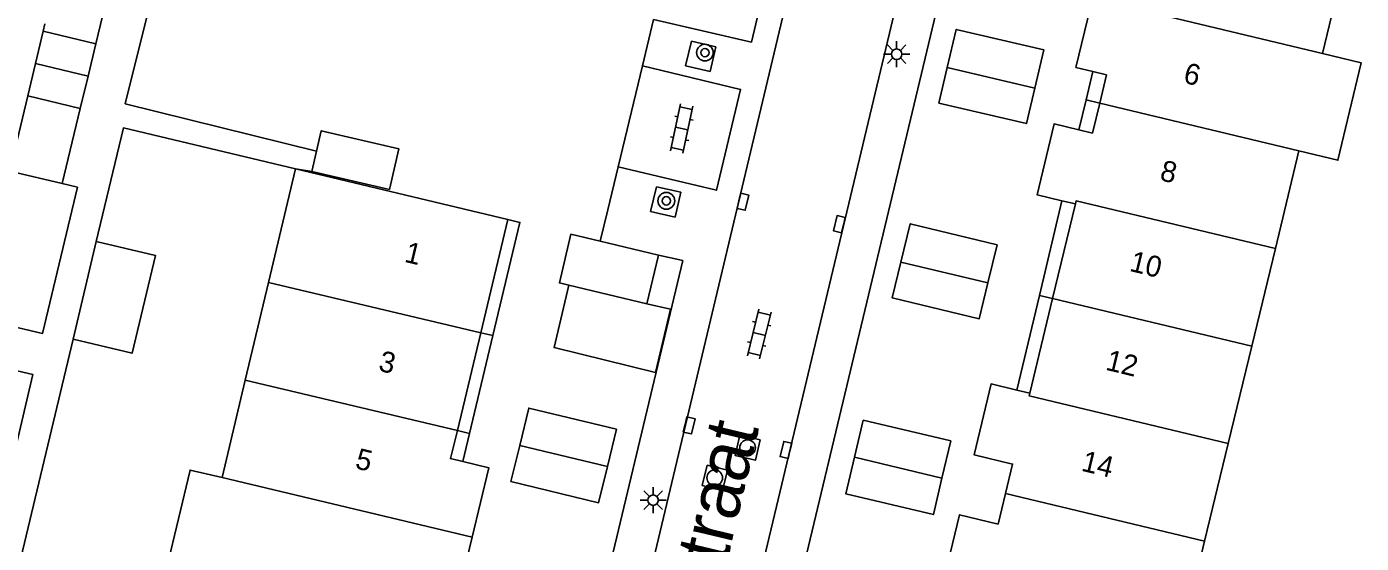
# Model space of a CAD drawing. Extents: x 124000 to 128010, y 398999 to 403000.
# Drawn here: x 127527.7 to 127591.6, y 399972.5 to 399997.2 of the extents above; entities that cross this region are included whole.
import ezdxf

# ---------------------------------------------------------------- set-up
doc = ezdxf.new("R2010")
doc.units = 0
for name, color, linetype in [('gg-afsc-erfafscheiding', 7, 'Continuous'), ('gg-afsc-muur', 7, 'Continuous'), ('gg-anno-huisnummerreeks BGT', 7, 'Continuous'), ('gg-anno-openbare ruimte label', 7, 'Continuous'), ('gg-bbg-bijgebouw', 7, 'Continuous'), ('gg-bbg-gedigitaliseerde bebouwing', 7, 'Continuous'), ('gg-bbg-gedigitaliseerde bijgebouw', 7, 'Continuous'), ('gg-bbg-hoofdgebouw', 7, 'Continuous'), ('gg-bbg-luifel en loopbrug', 7, 'Continuous'), ('gg-bbg-onder overbouw', 7, 'Continuous'), ('gg-bbg-pand overbouw', 7, 'Continuous'), ('gg-bbg-tussenscheiding', 7, 'Continuous'), ('gg-bbg-tussenscheiding niveau 01', 7, 'Continuous'), ('gg-knt-verharding', 7, 'Continuous'), ('gg-knt-verharding nz', 7, 'Continuous'), ('gt-grn-vlakafsluiter', 7, 'Continuous'), ('gt-symb-boom', 7, 'Continuous'), ('gt-symb-klinker verharding', 7, 'Continuous'), ('gt-symb-kolk', 7, 'Continuous'), ('gt-symb-lichtmast', 7, 'Continuous'), ('gt-symb-rioolschacht', 7, 'Continuous')]:
    doc.layers.add(name, color=color, linetype=linetype)

# ---------------------------------------------------------------- blocks, each defined once
blk = doc.blocks.new('gt0-LMAST')
at = {"layer": 'gt-symb-lichtmast'}
for p, q in [((-0.182, 0.173), (-0.447, 0.438)), ((-0.005, 0.246), (-0.005, 0.621)), ((0.172, 0.173), (0.437, 0.438)), ((-0.255, -0.004), (-0.63, -0.004)), ((-0.182, -0.181), (-0.447, -0.446)), ((-0.005, -0.254), (-0.005, -0.629)), ((0.437, -0.446), (0.172, -0.181)), ((0.245, -0.004), (0.62, -0.004))]:
    blk.add_line(p, q, dxfattribs=at)
blk.add_circle((-0.005, -0.004), 0.25, dxfattribs=at)
blk = doc.blocks.new('gt0-BOOM')
at = {"layer": 'gt-symb-boom'}
for radius in [0.4, 0.2]:
    blk.add_circle((0, 0), radius, dxfattribs=at)
blk = doc.blocks.new('gt0-KOLK')
at = {"layer": 'gt-symb-kolk'}
blk.add_lwpolyline([(0, 0), (0.375, 0), (0.375, 0.4), (-0.375, 0.4), (-0.375, 0), (0, 0)], dxfattribs=at)
blk = doc.blocks.new('gt0-KL1')
at = {"layer": 'gt-symb-klinker verharding'}
for p, q in [((-1.15, 0.3), (1.15, 0.3)), ((-1, -0.3), (-1, 0.3)), ((-0.5, 0.3), (-0.5, 0.45)), ((0, -0.3), (0, 0.3)), ((0.5, 0.3), (0.5, 0.45)), ((1, -0.3), (1, 0.3)), ((-1.15, -0.3), (1.15, -0.3)), ((-0.5, -0.45), (-0.5, -0.3)), ((0.5, -0.45), (0.5, -0.3))]:
    blk.add_line(p, q, dxfattribs=at)
blk = doc.blocks.new('gt0-RS')
at = {"layer": 'gt-symb-rioolschacht'}
blk.add_lwpolyline([(-0.5, -0.5), (0.5, -0.5), (0.5, 0.5), (-0.5, 0.5)], close=True, dxfattribs=at)
blk.add_circle((0, 0), 0.375, dxfattribs=at)

msp = doc.modelspace()

# ---------------------------------------------------------------- linework, layer by layer
at = {"layer": 'gg-afsc-erfafscheiding'}
msp.add_line((127522.663, 399951.717), (127529.947, 399982.26), dxfattribs=at)
for points in [[(127541.603, 399991.259), (127532.448, 399993.529), (127534.053, 400000)], [(127531.063, 399986.938), (127532.36, 399992.375), (127540.603, 399990.409)]]:
    msp.add_lwpolyline(points, dxfattribs=at)
at = {"layer": 'gg-afsc-muur'}
for p, q in [((127557.732, 399997.569), (127557.198, 399995.346)), ((127557.198, 399995.346), (127556.037, 399990.516)), ((127556.037, 399990.516), (127555.54, 399988.449))]:
    msp.add_line(p, q, dxfattribs=at)
at = {"layer": 'gg-bbg-bijgebouw'}
for p, q in [((127555.183, 399986.946), (127557.971, 399986.283)), ((127557.971, 399986.283), (127557.417, 399983.956)), ((127557.417, 399983.956), (127553.681, 399984.843))]:
    msp.add_line(p, q, dxfattribs=at)
for points in [[(127575.987, 399994.279), (127576.415, 399996.103), (127572.218, 399997.086), (127571.791, 399995.263)], [(127571.791, 399995.263), (127571.392, 399993.559), (127575.588, 399992.575), (127575.987, 399994.279)], [(127573.734, 399984.946), (127574.177, 399986.768), (127570.015, 399987.781), (127569.569, 399985.947)], [(127553.681, 399984.843), (127553.224, 399984.952), (127553.777, 399987.28), (127555.183, 399986.946)], [(127569.569, 399985.947), (127569.153, 399984.237), (127573.315, 399983.225), (127573.734, 399984.946)], [(127555.526, 399976.162), (127555.958, 399977.941), (127551.761, 399978.96), (127551.326, 399977.169)], [(127567.352, 399976.599), (127567.769, 399978.373), (127571.959, 399977.387), (127571.538, 399975.597)], [(127551.326, 399977.169), (127550.906, 399975.44), (127555.104, 399974.421), (127555.526, 399976.162)], [(127571.538, 399975.597), (127571.129, 399973.86), (127566.939, 399974.846), (127567.352, 399976.599)]]:
    msp.add_lwpolyline(points, dxfattribs=at)
at = {"layer": 'gg-bbg-gedigitaliseerde bebouwing'}
for p, q in [((127589.75, 399995.929), (127590.735, 400000)), ((127587.493, 399986.598), (127588.624, 399991.273)), ((127540.603, 399990.409), (127539.307, 399984.974)), ((127529.434, 399989.704), (127530.16, 399989.53)), ((127586.363, 399981.922), (127587.493, 399986.598)), ((127539.307, 399984.974), (127538.192, 399980.295)), ((127585.237, 399977.267), (127586.363, 399981.922)), ((127538.192, 399980.295), (127537.079, 399975.626)), ((127584.106, 399972.591), (127585.237, 399977.267)), ((127582.978, 399967.926), (127584.106, 399972.591))]:
    msp.add_line(p, q, dxfattribs=at)
for points in [[(127589.75, 399995.929), (127591.607, 399995.484), (127590.49, 399990.826), (127588.624, 399991.273)], [(127537.079, 399975.626), (127535.554, 399975.989), (127534.444, 399971.33), (127535.968, 399970.967)]]:
    msp.add_lwpolyline(points, dxfattribs=at)
at = {"layer": 'gg-bbg-gedigitaliseerde bijgebouw'}
for p, q in [((127531.898, 400000), (127531.036, 399996.402)), ((127528.602, 399997.351), (127528.517, 399996.996)), ((127528.517, 399996.996), (127531.036, 399996.402)), ((127527.778, 399993.904), (127526.917, 399990.305)), ((127530.295, 399993.303), (127527.778, 399993.904)), ((127530.295, 399993.303), (127529.434, 399989.704)), ((127541.379, 399990.285), (127541.603, 399991.259))]:
    msp.add_line(p, q, dxfattribs=at)
msp.add_lwpolyline([(127541.603, 399991.259), (127541.828, 399992.233), (127545.539, 399991.376), (127545.09, 399989.43), (127541.379, 399990.285)], dxfattribs=at)
at = {"layer": 'gg-bbg-hoofdgebouw'}
msp.add_line((127540.603, 399990.409), (127550.758, 399987.987), dxfattribs=at)
for points in [[(127578.758, 399995.072), (127577.947, 399995.268), (127578.778, 399998.699), (127579.578, 399998.505)], [(127578.091, 399992.28), (127576.905, 399992.566), (127576.086, 399989.174), (127577.281, 399988.885)], [(127523.89, 399983.62), (127528.49, 399982.53), (127530.16, 399989.53)], [(127523.46, 399981.64), (127528.03, 399980.56), (127526.36, 399973.55)], [(127574.579, 399974.869), (127574.918, 399976.276), (127573.07, 399976.722), (127573.889, 399980.117), (127575.117, 399979.821)], [(127549.047, 399972.783), (127549.841, 399976.103), (127548.603, 399976.399)], [(127574.579, 399974.869), (127574.226, 399973.406), (127572.378, 399973.852), (127571.608, 399970.662), (127573.067, 399970.31), (127573.064, 399970.296)], [(127547.042, 399969.852), (127548.277, 399969.557), (127549.047, 399972.783)]]:
    msp.add_lwpolyline(points, dxfattribs=at)
at = {"layer": 'gg-bbg-luifel en loopbrug'}
for p, q in [((127528.517, 399996.996), (127528.147, 399995.45)), ((127531.036, 399996.402), (127530.666, 399994.853)), ((127528.147, 399995.45), (127527.778, 399993.904)), ((127528.147, 399995.45), (127530.666, 399994.853)), ((127530.666, 399994.853), (127530.295, 399993.303)), ((127529.947, 399982.26), (127531.063, 399986.938))]:
    msp.add_line(p, q, dxfattribs=at)
for points in [[(127529.947, 399982.26), (127532.778, 399981.585), (127533.893, 399986.264), (127531.063, 399986.938)], [(127553.681, 399984.843), (127552.969, 399981.853), (127557.826, 399980.666), (127558.544, 399983.688), (127557.417, 399983.956)]]:
    msp.add_lwpolyline(points, dxfattribs=at)
at = {"layer": 'gg-bbg-onder overbouw'}
for p, q in [((127578.758, 399995.072), (127579.415, 399994.913)), ((127579.415, 399994.913), (127579.087, 399993.553)), ((127579.087, 399993.553), (127578.742, 399992.123)), ((127578.742, 399992.123), (127578.091, 399992.28)), ((127577.281, 399988.885), (127577.924, 399988.73)), ((127577.924, 399988.73), (127576.83, 399984.201)), ((127549.464, 399982.562), (127550.758, 399987.987)), ((127576.83, 399984.201), (127575.737, 399979.671)), ((127548.348, 399977.883), (127549.464, 399982.562)), ((127575.737, 399979.671), (127575.117, 399979.821))]:
    msp.add_line(p, q, dxfattribs=at)
msp.add_lwpolyline([(127548.348, 399977.883), (127548.012, 399976.54), (127548.603, 399976.399)], dxfattribs=at)
at = {"layer": 'gg-bbg-pand overbouw'}
for p, q in [((127578.758, 399995.072), (127578.432, 399993.709)), ((127578.432, 399993.709), (127578.091, 399992.28)), ((127577.281, 399988.885), (127576.199, 399984.352)), ((127576.199, 399984.352), (127575.117, 399979.821)), ((127550.041, 399982.425), (127548.925, 399977.746)), ((127548.925, 399977.746), (127548.603, 399976.399))]:
    msp.add_line(p, q, dxfattribs=at)
msp.add_lwpolyline([(127550.758, 399987.987), (127551.335, 399987.85), (127550.041, 399982.425)], dxfattribs=at)
at = {"layer": 'gg-bbg-tussenscheiding'}
for p, q in [((127575.987, 399994.279), (127571.791, 399995.263)), ((127579.087, 399993.553), (127588.624, 399991.273)), ((127529.434, 399989.704), (127526.917, 399990.305)), ((127569.569, 399985.947), (127573.734, 399984.946)), ((127539.307, 399984.974), (127549.464, 399982.562)), ((127576.83, 399984.201), (127586.363, 399981.922)), ((127538.192, 399980.295), (127548.348, 399977.883)), ((127555.526, 399976.162), (127551.326, 399977.169)), ((127571.538, 399975.597), (127567.352, 399976.599)), ((127537.079, 399975.626), (127549.047, 399972.783)), ((127574.579, 399974.869), (127584.106, 399972.591))]:
    msp.add_line(p, q, dxfattribs=at)
for points in [[(127589.75, 399995.929), (127580.214, 399998.21), (127580.246, 399998.344)], [(127577.924, 399988.73), (127577.959, 399988.877), (127587.493, 399986.598)], [(127575.737, 399979.671), (127575.707, 399979.545), (127585.237, 399977.267)]]:
    msp.add_lwpolyline(points, dxfattribs=at)
at = {"layer": 'gg-bbg-tussenscheiding niveau 01'}
for p, q in [((127578.432, 399993.709), (127579.087, 399993.553)), ((127576.199, 399984.352), (127576.83, 399984.201)), ((127549.464, 399982.562), (127550.041, 399982.425)), ((127548.348, 399977.883), (127548.925, 399977.746))]:
    msp.add_line(p, q, dxfattribs=at)
at = {"layer": 'gg-knt-verharding'}
for p, q in [((127550.331, 399940.672), (127567.695, 400013.601)), ((127555.326, 399939.513), (127572.727, 400012.418))]:
    msp.add_line(p, q, dxfattribs=at)
for points in [[(127564.922, 399966.507), (127563.842, 399966.867), (127574.207, 400010.275)], [(127559.553, 399996.523), (127560.711, 399996.248), (127560.436, 399995.074), (127559.267, 399995.347), (127559.553, 399996.523)], [(127557.88, 399989.55), (127559.036, 399989.29), (127558.764, 399988.106), (127557.594, 399988.374), (127557.88, 399989.55)], [(127548.364, 399940.92), (127559.13, 399986.019), (127557.971, 399986.283)]]:
    msp.add_lwpolyline(points, dxfattribs=at)
at = {"layer": 'gg-knt-verharding nz'}
for points in [[(127557.732, 399997.569), (127562.417, 399996.482), (127564.163, 400003.847), (127559.509, 400004.965)], [(127556.037, 399990.516), (127560.741, 399989.385), (127561.897, 399994.217), (127557.198, 399995.346)]]:
    msp.add_lwpolyline(points, dxfattribs=at)
at = {"layer": 'gt-grn-vlakafsluiter'}
for p, q in [((127540.603, 399990.409), (127541.379, 399990.285)), ((127555.183, 399986.946), (127555.54, 399988.449))]:
    msp.add_line(p, q, dxfattribs=at)

# ---------------------------------------------------------------- block references
at = {"layer": 'gt-symb-boom'}
for p in [(127560.193, 399995.976), (127558.344, 399988.88)]:
    msp.add_blockref('gt0-BOOM', p, dxfattribs=at)
at = {"layer": 'gt-symb-klinker verharding'}
for p, rotation in [((127559.081, 399992.344), -102.06274602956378), ((127562.792, 399982.51), 76.17220496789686)]:
    msp.add_blockref('gt0-KL1', p, dxfattribs=dict(at, rotation=rotation))
at = {"layer": 'gt-symb-kolk'}
for p, rotation in [((127561.816, 399988.885), -103.41107184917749), ((127566.822, 399987.714), 76.70041567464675), ((127559.244, 399978.176), -103.53585636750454), ((127564.263, 399976.905), 76.58892814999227)]:
    msp.add_blockref('gt0-KOLK', p, dxfattribs=dict(at, rotation=rotation))
at = {"layer": 'gt-symb-lichtmast'}
for p in [(127569.373, 399995.905), (127557.718, 399974.551)]:
    msp.add_blockref('gt0-LMAST', p, dxfattribs=at)
at = {"layer": 'gt-symb-rioolschacht'}
for p, rotation in [((127562.233, 399977.062), -103.2438020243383), ((127560.662, 399975.618), -104.06403671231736)]:
    msp.add_blockref('gt0-RS', p, dxfattribs=dict(at, rotation=rotation))

# ---------------------------------------------------------------- texts
at = {"layer": 'gg-anno-huisnummerreeks BGT'}
for s, rotation, p in [('6', 346.4, (127583.042, 399994.546)), ('8', 346.4, (127581.917, 399989.882)), ('1', 346.6, (127545.765, 399985.968)), ('10', 346.4, (127580.468, 399985.532)), ('3', 346.6, (127544.521, 399980.755)), ('12', 346.4, (127579.325, 399980.799)), ('5', 346.6, (127543.406, 399976.08)), ('14', 346.4, (127578.159, 399975.966))]:
    msp.add_text(s, height=1, rotation=rotation, dxfattribs=at).set_placement(p)
at = {"layer": 'gg-anno-openbare ruimte label'}
msp.add_text('Meerwijkstraat', height=2.5, rotation=76.6, dxfattribs=at).set_placement((127557.782, 399957.038))

doc.saveas('drawing.dxf')
